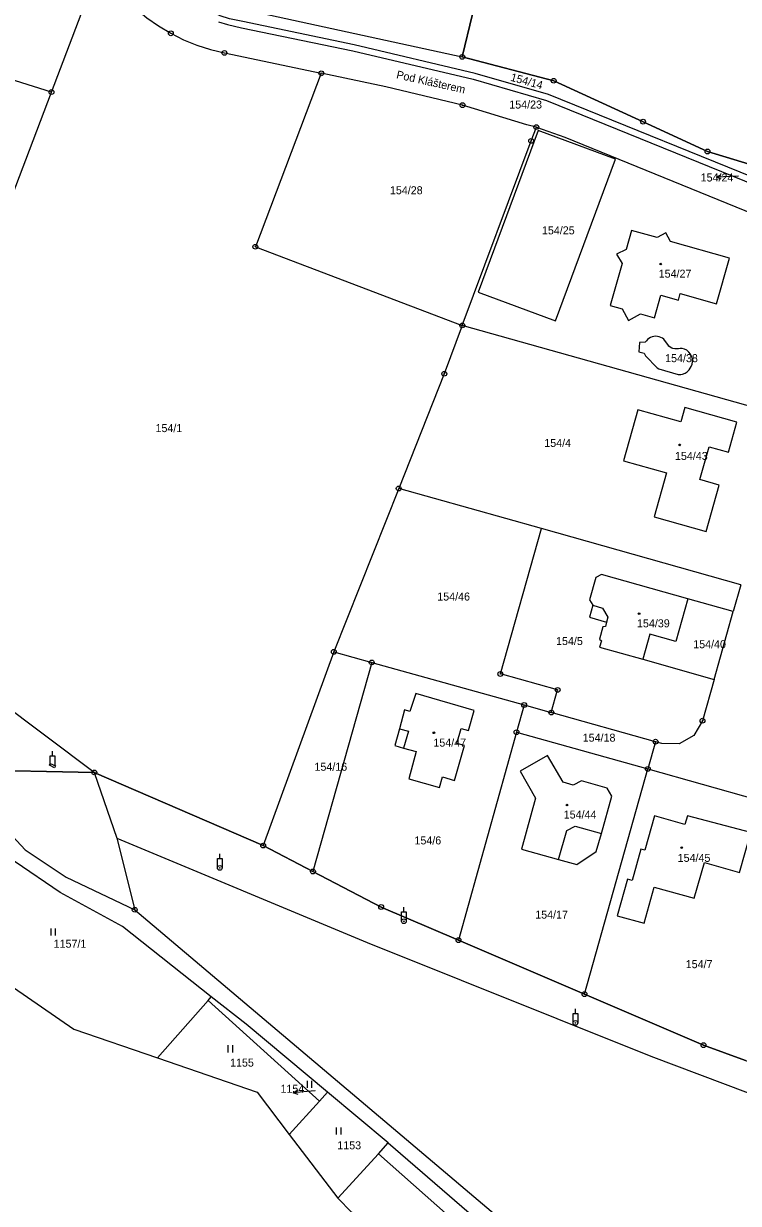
# Model space of a CAD drawing. Extents: x -737240 to -735272, y -1119606 to -1117878.
# Drawn here: x -736836.3 to -736684.5, y -1119465.3 to -1119214.7 of the extents above; entities that cross this region are included whole.
import ezdxf

# ---------------------------------------------------------------- set-up
doc = ezdxf.new("R2010")
doc.units = 0
for name, color, linetype in [('Level 1', 7, 'Continuous'), ('Level 13', 7, 'Continuous'), ('Level 15', 7, 'Continuous'), ('Level 16', 7, 'Continuous'), ('Level 18', 7, 'Continuous'), ('Level 19', 7, 'Continuous'), ('Level 25', 7, 'Continuous'), ('Level 4', 7, 'Continuous')]:
    doc.layers.add(name, color=color, linetype=linetype)

msp = doc.modelspace()

# ---------------------------------------------------------------- linework, layer by layer
at = {"layer": 'Level 1'}
for p, q in [((-736830.42, -1119229.22), (-736820.76, -1119203.81)), ((-736830.42, -1119229.22), (-736868.76, -1119217.19)), ((-736842.58, -1119261.2), (-736830.42, -1119229.22)), ((-736673.94, -1119298.28), (-736743.14, -1119278.79)), ((-736756.65, -1119313.43), (-736770.43, -1119348.14)), ((-736726.33, -1119321.96), (-736756.65, -1119313.43)), ((-736683.96, -1119333.89), (-736726.33, -1119321.96)), ((-736683.96, -1119333.89), (-736685.57, -1119339.6)), ((-736821.33, -1119373.76), (-736871.16, -1119336.37)), ((-736685.57, -1119339.6), (-736695.22, -1119336.87)), ((-736689.62, -1119353.98), (-736685.57, -1119339.6)), ((-736770.43, -1119348.14), (-736785.45, -1119389.29)), ((-736770.43, -1119348.14), (-736762.38, -1119350.39)), ((-736762.38, -1119350.39), (-736774.88, -1119394.8)), ((-736762.38, -1119350.39), (-736730.01, -1119359.43)), ((-736704.82, -1119349.72), (-736689.62, -1119353.98)), ((-736730.01, -1119359.43), (-736731.63, -1119365.22)), ((-736730.01, -1119359.43), (-736724.23, -1119361.04)), ((-736702.08, -1119367.23), (-736724.23, -1119361.04)), ((-736731.63, -1119365.22), (-736743.96, -1119409.4)), ((-736731.63, -1119365.22), (-736703.71, -1119373.01)), ((-736702.08, -1119367.23), (-736703.71, -1119373.01)), ((-736821.33, -1119373.76), (-736816.52, -1119387.73)), ((-736785.45, -1119389.29), (-736821.33, -1119373.76)), ((-736717.18, -1119420.87), (-736703.71, -1119373.01)), ((-736816.52, -1119387.73), (-736812.73, -1119402.94)), ((-736774.88, -1119394.8), (-736785.45, -1119389.29)), ((-736717.18, -1119420.87), (-736743.96, -1119409.4)), ((-736797.16, -1119422.19), (-736796.47, -1119421.41)), ((-736807.93, -1119434.41), (-736797.16, -1119422.19)), ((-736773.46, -1119443.59), (-736797.16, -1119422.19)), ((-736773.46, -1119443.59), (-736771.75, -1119441.72)), ((-736758.86, -1119452.48), (-736771.75, -1119441.72)), ((-736779.91, -1119450.65), (-736773.46, -1119443.59)), ((-736779.91, -1119450.65), (-736769.62, -1119464.18)), ((-736760.95, -1119454.76), (-736758.86, -1119452.48)), ((-736769.62, -1119464.18), (-736760.95, -1119454.76)), ((-736743.58, -1119470.15), (-736760.95, -1119454.76))]:
    msp.add_line(p, q, dxfattribs=at)
for points in [[(-736667.06, -1119249.16), (-736691.06, -1119241.83), (-736704.74, -1119235.5), (-736723.73, -1119226.81), (-736743.15, -1119221.74), (-736738.77, -1119203.51), (-736735.65, -1119190.52), (-736731.56, -1119173.9), (-736724.99, -1119172.93), (-736717.53, -1119171.82), (-736710.06, -1119170.71), (-736704.98, -1119169.96), (-736702.42, -1119170.42), (-736693.71, -1119172), (-736673.69, -1119175.61), (-736662.64, -1119204.74), (-736665.92, -1119231.67)], [(-736731.56, -1119173.9), (-736735.65, -1119190.52), (-736738.77, -1119203.51), (-736743.15, -1119221.74)], [(-736819.7, -1119203.08), (-736818.63, -1119204.71), (-736816.77, -1119207.12), (-736814.73, -1119209.38), (-736812.53, -1119211.48), (-736810.18, -1119213.41), (-736807.69, -1119215.17), (-736805.07, -1119216.72), (-736802.35, -1119218.08), (-736799.53, -1119219.23), (-736796.64, -1119220.17), (-736793.68, -1119220.89), (-736773.1, -1119225.22)], [(-736802.05, -1119208.36), (-736798.54, -1119209.58), (-736743.15, -1119221.74)], [(-736668.11, -1119254.91), (-736668.26, -1119254.47), (-736670.65, -1119252.61), (-736672.34, -1119251.49), (-736674.09, -1119250.44), (-736675.92, -1119249.53), (-736724.83, -1119229.75), (-736740.44, -1119225.23), (-736766.11, -1119219.16), (-736789.8, -1119214.25), (-736792.59, -1119213.62), (-736794.57, -1119213.03), (-736796.41, -1119212.17), (-736798.16, -1119211.14), (-736800.29, -1119209.7), (-736802.05, -1119208.36)], [(-736794.97, -1119214.3), (-736793.05, -1119214.87), (-736790.07, -1119215.53), (-736766.38, -1119220.44), (-736740.8, -1119226.49), (-736725.28, -1119230.97), (-736675.67, -1119251.11)], [(-736743.15, -1119221.74), (-736723.73, -1119226.81), (-736704.74, -1119235.5), (-736691.06, -1119241.83), (-736667.06, -1119249.16)], [(-736773.1, -1119225.22), (-736787.11, -1119262.07), (-736743.14, -1119278.79)], [(-736727.41, -1119236.65), (-736729.4, -1119236.2), (-736743.1, -1119232), (-736759.4, -1119228.1), (-736773.1, -1119225.22)], [(-736743.14, -1119278.79), (-736728.5, -1119239.59), (-736727.41, -1119236.65)], [(-736727.04, -1119237.39), (-736739.79, -1119271.69), (-736723.31, -1119277.79), (-736710.59, -1119243.5), (-736727.04, -1119237.39)], [(-736727.41, -1119236.65), (-736721.33, -1119238.79), (-736679.28, -1119255.92), (-736677.56, -1119256.95), (-736675.95, -1119258.17), (-736674.51, -1119259.56), (-736673.16, -1119261.07), (-736671.93, -1119262.67), (-736670.89, -1119264.4), (-736670.07, -1119266.22), (-736669.49, -1119268.16), (-736669.01, -1119270.12), (-736668.79, -1119272.11), (-736668.75, -1119274.14), (-736669.01, -1119276.12), (-736669.38, -1119278.07), (-736673.08, -1119293.85), (-736673.94, -1119298.28)], [(-736710.38, -1119263.67), (-736709.16, -1119265.6), (-736711.7, -1119274.52), (-736709.21, -1119275.23), (-736707.8, -1119277.74), (-736705.3, -1119276.33), (-736702.33, -1119277.17), (-736700.97, -1119272.36), (-736697.23, -1119273.42), (-736696.84, -1119272.02), (-736689.11, -1119274.17), (-736686.38, -1119264.47), (-736698.88, -1119260.94), (-736699.92, -1119259.1), (-736701.76, -1119260.13), (-736707.2, -1119258.61), (-736708.34, -1119262.64), (-736710.38, -1119263.67)], [(-736743.14, -1119278.79), (-736746.97, -1119289.06), (-736756.65, -1119313.43)], [(-736697.2, -1119283.74), (-736697.6, -1119283.78), (-736698.01, -1119283.78), (-736698.39, -1119283.7), (-736698.61, -1119283.61), (-736698.96, -1119283.41), (-736699.25, -1119283.17), (-736699.47, -1119282.81), (-736699.95, -1119282.17), (-736700.3, -1119281.72), (-736700.63, -1119281.52), (-736700.97, -1119281.35), (-736701.33, -1119281.18), (-736701.68, -1119281.13), (-736702.05, -1119281.09), (-736702.42, -1119281.15), (-736702.78, -1119281.23), (-736703.15, -1119281.36), (-736703.5, -1119281.55), (-736703.78, -1119281.81), (-736704.04, -1119282.09), (-736704.26, -1119282.36), (-736705.47, -1119282.44), (-736705.65, -1119284.4), (-736704.51, -1119284.67), (-736704.22, -1119285.23), (-736701.74, -1119287.83), (-736701.37, -1119288.04), (-736697.25, -1119289.21), (-736696.73, -1119289.2), (-736696.35, -1119289.13), (-736695.79, -1119288.95), (-736695.35, -1119288.65), (-736694.95, -1119288.23), (-736694.5, -1119287.51), (-736694.31, -1119287.05), (-736694.23, -1119286.5), (-736694.24, -1119285.92), (-736694.37, -1119285.43), (-736694.63, -1119284.88), (-736694.98, -1119284.44), (-736695.41, -1119284.07), (-736695.91, -1119283.83), (-736696.46, -1119283.71), (-736696.83, -1119283.67), (-736697.2, -1119283.74)], [(-736691.32, -1119322.59), (-736688.55, -1119312.72), (-736692.71, -1119311.55), (-736690.71, -1119304.57), (-736686.6, -1119305.72), (-736684.81, -1119299.33), (-736695.86, -1119296.22), (-736696.74, -1119299.27), (-736705.85, -1119296.7), (-736708.9, -1119307.53), (-736699.75, -1119310.11), (-736702.38, -1119319.48), (-736691.32, -1119322.59)], [(-736724.23, -1119361.04), (-736722.89, -1119356.23), (-736735.06, -1119352.84), (-736726.33, -1119321.96)], [(-736695.22, -1119336.87), (-736713.6, -1119331.69), (-736714.77, -1119332.36), (-736716.12, -1119337.12), (-736715.42, -1119338.22)], [(-736695.22, -1119336.87), (-736697.76, -1119345.97), (-736703.32, -1119344.37), (-736704.82, -1119349.72)], [(-736715.42, -1119338.22), (-736716.11, -1119340.76), (-736712.48, -1119341.81)], [(-736712.48, -1119341.81), (-736712.72, -1119342.72), (-736713.27, -1119342.85), (-736714.01, -1119345.43), (-736713.59, -1119345.77), (-736714, -1119347.15), (-736704.82, -1119349.72)], [(-736689.62, -1119353.98), (-736692.1, -1119362.77), (-736693.95, -1119365.88), (-736697.1, -1119367.66), (-736700.73, -1119367.62), (-736702.08, -1119367.23)], [(-736755.61, -1119368.59), (-736752.92, -1119369.28), (-736754.53, -1119375.15), (-736747.98, -1119376.99), (-736747.34, -1119374.71), (-736744.79, -1119375.5), (-736742.7, -1119368.07), (-736744.27, -1119367.6), (-736743.4, -1119364.39), (-736741.8, -1119364.84), (-736740.59, -1119360.57), (-736753.04, -1119356.98), (-736754.27, -1119360.78), (-736755.39, -1119360.48), (-736756.49, -1119364.51)], [(-736821.33, -1119373.76), (-736848.42, -1119373.24), (-736854.28, -1119371.68), (-736862.02, -1119369.61), (-736873.66, -1119366.5)], [(-736756.49, -1119364.51), (-736757.47, -1119368.01), (-736755.61, -1119368.59)], [(-736796.47, -1119421.41), (-736815.36, -1119406.47), (-736828.59, -1119399.3), (-736838.12, -1119392.76), (-736848.32, -1119382.43), (-736862.02, -1119369.61)], [(-736854.28, -1119371.68), (-736848.42, -1119373.24), (-736821.33, -1119373.76)], [(-736713.58, -1119386.72), (-736711.36, -1119378.82), (-736712.36, -1119377.1), (-736717.82, -1119375.51), (-736719.59, -1119376.44), (-736721.73, -1119375.86), (-736725.02, -1119370.17), (-736730.86, -1119373.47), (-736727.62, -1119379.19), (-736730.6, -1119390.09), (-736722.7, -1119392.25)], [(-736821.33, -1119373.76), (-736785.45, -1119389.29), (-736774.88, -1119394.8), (-736760.38, -1119402.35), (-736743.96, -1119409.4), (-736717.18, -1119420.87), (-736691.9, -1119431.7), (-736683, -1119434.94), (-736681.09, -1119435.63), (-736644.26, -1119449.01), (-736631.83, -1119443.36)], [(-736703.71, -1119373.01), (-736680.61, -1119379.51), (-736680.81, -1119393.44), (-736675.89, -1119394.3)], [(-736866.27, -1119374.73), (-736860.43, -1119381.24), (-736862.16, -1119403.16), (-736825.65, -1119428.3), (-736807.93, -1119434.41)], [(-736691.72, -1119392.89), (-736684.23, -1119395.01), (-736681.83, -1119386.55), (-736695.3, -1119382.95), (-736695.84, -1119384.79), (-736702.31, -1119382.97), (-736704.34, -1119390.24), (-736705.2, -1119390.04), (-736707.07, -1119396.74), (-736708.03, -1119396.44), (-736710.21, -1119404.19), (-736704.48, -1119405.8), (-736702.38, -1119398.13), (-736693.85, -1119400.49), (-736691.72, -1119392.89)], [(-736722.7, -1119392.25), (-736718.83, -1119393.34), (-736714.67, -1119390.59), (-736713.58, -1119386.72)], [(-736816.52, -1119387.73), (-736763.32, -1119409.91), (-736703.09, -1119434.04), (-736651.38, -1119453.51), (-736637.13, -1119457.85), (-736568.59, -1119466.46)], [(-736743.96, -1119409.4), (-736760.38, -1119402.35), (-736774.88, -1119394.8)], [(-736812.73, -1119402.94), (-736756.83, -1119450.21), (-736705.19, -1119493.85)], [(-736771.75, -1119441.72), (-736789.07, -1119427.27), (-736796.47, -1119421.41)], [(-736683, -1119434.94), (-736691.9, -1119431.7), (-736717.18, -1119420.87)], [(-736807.93, -1119434.41), (-736786.71, -1119441.72), (-736779.91, -1119450.65)], [(-736769.62, -1119464.18), (-736766.67, -1119467.15), (-736764.59, -1119470.76), (-736765.05, -1119494.21)]]:
    msp.add_lwpolyline(points, dxfattribs=at)
at = {"layer": 'Level 13'}
for points in [[(-736738.77, -1119203.51), (-736743.15, -1119221.74), (-736723.73, -1119226.81), (-736704.74, -1119235.5), (-736691.06, -1119241.83), (-736667.06, -1119249.16)], [(-736738.77, -1119203.51), (-736743.15, -1119221.74), (-736723.73, -1119226.81), (-736704.74, -1119235.5), (-736691.06, -1119241.83), (-736667.06, -1119249.16)], [(-736683, -1119434.94), (-736691.9, -1119431.7), (-736717.18, -1119420.87), (-736743.96, -1119409.4), (-736760.38, -1119402.35), (-736774.88, -1119394.8), (-736785.45, -1119389.29), (-736821.33, -1119373.76), (-736848.42, -1119373.24)], [(-736683, -1119434.94), (-736691.9, -1119431.7), (-736717.18, -1119420.87), (-736743.96, -1119409.4), (-736760.38, -1119402.35), (-736774.88, -1119394.8), (-736785.45, -1119389.29), (-736821.33, -1119373.76), (-736848.42, -1119373.24)]]:
    msp.add_lwpolyline(points, dxfattribs=at)
at = {"layer": 'Level 16'}
for points in [[(-736688.118, -1119247.741), (-736689.137, -1119247.282), (-736688.159, -1119246.742)], [(-736684.49, -1119247.09), (-736686.14, -1119247.16), (-736689.137, -1119247.282)], [(-736778.024, -1119442.215), (-736779.067, -1119441.811), (-736778.118, -1119441.22)], [(-736774.4, -1119441.37), (-736776.08, -1119441.53), (-736779.067, -1119441.811)]]:
    msp.add_lwpolyline(points, dxfattribs=at)
at = {"layer": 'Level 25'}
for p, q in [((-736830.19, -1119370.25), (-736830.19, -1119369.25)), ((-736794.67, -1119392.04), (-736794.67, -1119391.04)), ((-736755.56, -1119403.37), (-736755.56, -1119402.37)), ((-736830.557, -1119406.915), (-736830.557, -1119408.415)), ((-736829.535, -1119408.415), (-736829.535, -1119406.915)), ((-736719.1, -1119424.96), (-736719.1, -1119423.96)), ((-736792.927, -1119431.735), (-736792.927, -1119433.235)), ((-736791.905, -1119433.235), (-736791.905, -1119431.735)), ((-736776.137, -1119439.295), (-736776.137, -1119440.795)), ((-736775.115, -1119440.795), (-736775.115, -1119439.295)), ((-736769.917, -1119449.195), (-736769.917, -1119450.695)), ((-736768.895, -1119450.695), (-736768.895, -1119449.195))]:
    msp.add_line(p, q, dxfattribs=at)
for points in [[(-736830.69, -1119372.25), (-736830.69, -1119370.25), (-736829.69, -1119370.25), (-736829.69, -1119372.25)], [(-736795.17, -1119394.04), (-736795.17, -1119392.04), (-736794.17, -1119392.04), (-736794.17, -1119394.04)], [(-736756.06, -1119405.37), (-736756.06, -1119403.37), (-736755.06, -1119403.37), (-736755.06, -1119405.37)], [(-736719.6, -1119426.96), (-736719.6, -1119424.96), (-736718.6, -1119424.96), (-736718.6, -1119426.96)]]:
    msp.add_lwpolyline(points, dxfattribs=at)
for centre, radius in [((-736794.67, -1119394.04), 0.5), ((-736794.67, -1119394.04), 0.05), ((-736755.56, -1119405.37), 0.5), ((-736755.56, -1119405.37), 0.05), ((-736719.1, -1119426.96), 0.5), ((-736719.1, -1119426.96), 0.05)]:
    msp.add_circle(centre, radius, dxfattribs=at)
for centre, major_axis in [((-736805.07, -1119216.72), (0.516, 0)), ((-736805.07, -1119216.72), (0.0375, 0)), ((-736793.68, -1119220.89), (0.516, 0)), ((-736793.68, -1119220.89), (0.0375, 0)), ((-736743.15, -1119221.74), (0.516, 0)), ((-736743.15, -1119221.74), (0.0375, 0)), ((-736773.1, -1119225.22), (0.516, 0)), ((-736773.1, -1119225.22), (0.0375, 0)), ((-736723.73, -1119226.81), (0.516, 0)), ((-736830.42, -1119229.22), (0.516, 0)), ((-736723.73, -1119226.81), (0.0375, 0)), ((-736830.42, -1119229.22), (0.0375, 0)), ((-736743.1, -1119232), (0.516, 0)), ((-736743.1, -1119232), (0.0375, 0)), ((-736727.41, -1119236.65), (0.516, 0)), ((-736727.41, -1119236.65), (0.0375, 0)), ((-736704.74, -1119235.5), (0.516, 0)), ((-736704.74, -1119235.5), (0.0375, 0)), ((-736728.5, -1119239.59), (0.516, 0)), ((-736728.5, -1119239.59), (0.0375, 0)), ((-736691.06, -1119241.83), (0.516, 0)), ((-736691.06, -1119241.83), (0.0375, 0)), ((-736787.11, -1119262.07), (0.516, 0)), ((-736787.11, -1119262.07), (0.0375, 0)), ((-736700.99, -1119265.75), (0.18, 0)), ((-736743.14, -1119278.79), (0.516, 0)), ((-736743.14, -1119278.79), (0.0375, 0)), ((-736746.97, -1119289.06), (0.516, 0)), ((-736746.97, -1119289.06), (0.0375, 0)), ((-736696.96, -1119304.17), (0.18, 0)), ((-736756.65, -1119313.43), (0.516, 0)), ((-736756.65, -1119313.43), (0.0375, 0)), ((-736705.57, -1119340.02), (0.18, 0)), ((-736770.43, -1119348.14), (0.516, 0)), ((-736770.43, -1119348.14), (0.0375, 0)), ((-736762.38, -1119350.39), (0.516, 0)), ((-736762.38, -1119350.39), (0.0375, 0)), ((-736735.06, -1119352.84), (0.516, 0)), ((-736735.06, -1119352.84), (0.0375, 0)), ((-736722.89, -1119356.23), (0.516, 0)), ((-736722.89, -1119356.23), (0.0375, 0)), ((-736730.01, -1119359.43), (0.516, 0)), ((-736730.01, -1119359.43), (0.0375, 0)), ((-736724.23, -1119361.04), (0.516, 0)), ((-736724.23, -1119361.04), (0.0375, 0)), ((-736692.1, -1119362.77), (0.516, 0)), ((-736692.1, -1119362.77), (0.0375, 0)), ((-736749.18, -1119365.34), (0.18, 0)), ((-736731.63, -1119365.22), (0.516, 0)), ((-736731.63, -1119365.22), (0.0375, 0)), ((-736702.08, -1119367.23), (0.516, 0)), ((-736702.08, -1119367.23), (0.0375, 0)), ((-736821.33, -1119373.76), (0.516, 0)), ((-736821.33, -1119373.76), (0.0375, 0)), ((-736703.71, -1119373.01), (0.516, 0)), ((-736703.71, -1119373.01), (0.0375, 0)), ((-736720.9, -1119380.68), (0.18, 0)), ((-736785.45, -1119389.29), (0.516, 0)), ((-736785.45, -1119389.29), (0.0375, 0)), ((-736696.53, -1119389.73), (0.18, 0)), ((-736774.88, -1119394.8), (0.516, 0)), ((-736774.88, -1119394.8), (0.0375, 0)), ((-736760.38, -1119402.35), (0.516, 0)), ((-736812.73, -1119402.94), (0.516, 0)), ((-736812.73, -1119402.94), (0.0375, 0)), ((-736760.38, -1119402.35), (0.0375, 0)), ((-736743.96, -1119409.4), (0.516, 0)), ((-736743.96, -1119409.4), (0.0375, 0)), ((-736717.18, -1119420.87), (0.516, 0)), ((-736717.18, -1119420.87), (0.0375, 0)), ((-736691.9, -1119431.7), (0.516, 0)), ((-736691.9, -1119431.7), (0.0375, 0))]:
    msp.add_ellipse(centre, major_axis=major_axis, ratio=0.9848078, dxfattribs=at)
at = {"layer": 'Level 4'}
msp.add_line((-736758.86, -1119452.48), (-736686.08, -1119515.21), dxfattribs=at)
for points in [[(-736715.42, -1119338.22), (-736713.33, -1119338.84), (-736712.19, -1119340.75), (-736712.48, -1119341.81)], [(-736756.49, -1119364.51), (-736754.6, -1119364.99), (-736755.61, -1119368.59)], [(-736854.28, -1119371.68), (-736845.89, -1119379.63), (-736836.04, -1119390.22), (-736827.33, -1119396), (-736812.73, -1119402.94)], [(-736829.56, -1119372.36), (-736829.75, -1119372.75), (-736830.86, -1119372.22), (-736830.67, -1119371.83), (-736829.56, -1119372.36)], [(-736722.7, -1119392.25), (-736720.95, -1119386.1), (-736719.18, -1119385.14), (-736713.58, -1119386.72)]]:
    msp.add_lwpolyline(points, dxfattribs=at)

# ---------------------------------------------------------------- texts
at = {"layer": 'Level 15'}
msp.add_text('Pod Klášterem', height=1.7, rotation=347.34348, dxfattribs=at).set_placement((-736757.26, -1119226.26))
at = {"layer": 'Level 16'}
for s, p in [('154/24', (-736692.5, -1119248.21)), ('1154', (-736781.77, -1119441.81))]:
    msp.add_text(s, height=1.7, dxfattribs=at).set_placement(p)
at = {"layer": 'Level 18'}
msp.add_text('154/14', height=1.7, rotation=344.6667, dxfattribs=at).set_placement((-736733.021, -1119226.784))
for s, height, p in [('154/23', 1.7, (-736733.16, -1119232.71)), ('154/28', 1.7, (-736758.52, -1119250.92)), ('154/25', 1.7, (-736726.22, -1119259.44)), ('154/38', 1.7, (-736700.05, -1119286.59)), ('154/1', 1.7, (-736808.325, -1119301.45)), ('154/4', 1.7, (-736725.725, -1119304.61)), ('154/46', 1.7, (-736748.46, -1119337.24)), ('154/5', 1.7, (-736723.225, -1119346.69)), ('154/40', 1.7, (-736694.08, -1119347.36)), ('154/18', 1.7, (-736717.56, -1119367.22)), ('154/16', 1.7, (-736774.55, -1119373.4)), ('154/6', 1.7, (-736753.305, -1119389.05)), ('154/17', 1.7, (-736727.65, -1119404.82)), ('1157/1', 1.7, (-736829.97, -1119411)), ('154/7', 1.7, (-736695.675, -1119415.34)), ('1155', 1.7, (-736792.48, -1119436.26)), ('1154', 0.1, (-736774.3, -1119441.37)), ('1153', 1.7, (-736769.7, -1119453.83))]:
    msp.add_text(s, height=height, dxfattribs=at).set_placement(p)
at = {"layer": 'Level 19'}
for s, p in [('154/27', (-736701.415, -1119268.64)), ('154/43', (-736697.955, -1119307.37)), ('154/39', (-736706.025, -1119342.93)), ('154/47', (-736749.285, -1119368.27)), ('154/44', (-736721.595, -1119383.55)), ('154/45', (-736697.385, -1119392.76))]:
    msp.add_text(s, height=1.7, dxfattribs=at).set_placement(p)

doc.saveas('drawing.dxf')
